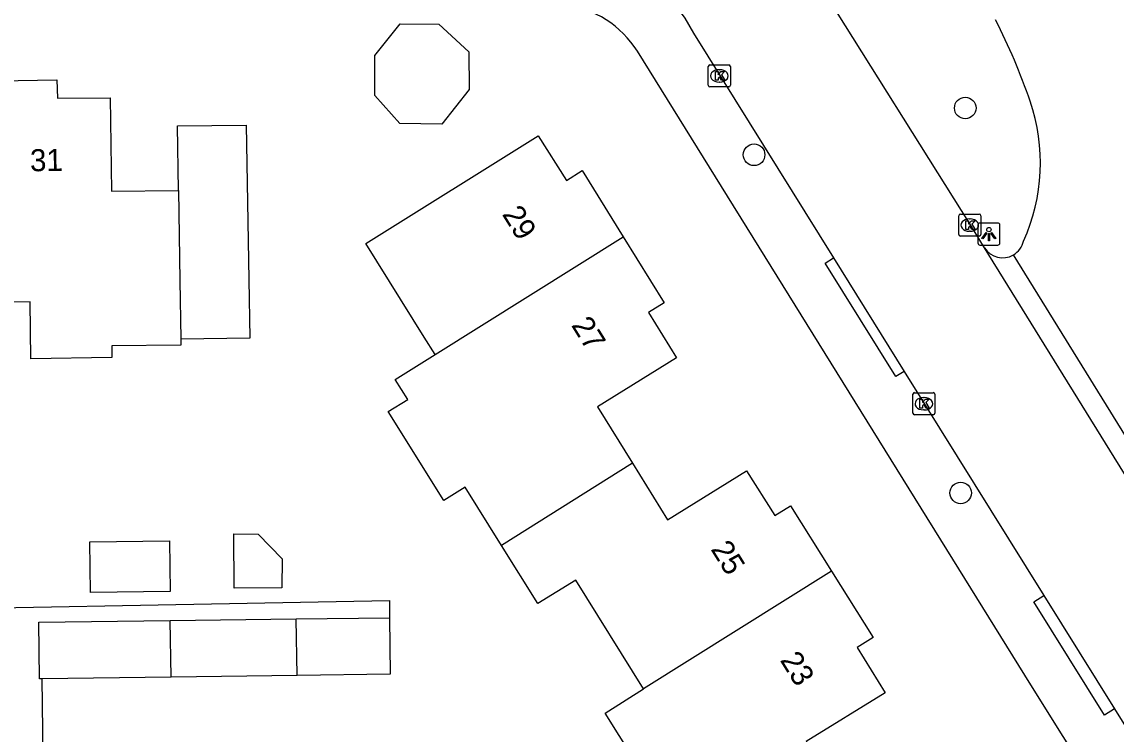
# Model space of a CAD drawing. Extents: x 157321 to 158827, y 386650 to 388532.
# Drawn here: x 158149.63 to 158199.21, y 387951.77 to 387984.05 of the extents above; entities that cross this region are included whole.
import ezdxf

# ---------------------------------------------------------------- set-up
doc = ezdxf.new("R2010")
doc.units = 0
for name, color, linetype in [('IMGEO_Boom', 7, 'Continuous'), ('IMGEO_Kolk', 7, 'Continuous'), ('IMGEO_Lichtpunt', 7, 'Continuous'), ('IMGEO_Pand', 7, 'Continuous'), ('IMGEO_Pand_nummerreeks', 7, 'Continuous'), ('IMGEO_Rijbaan_lokaal_open', 7, 'Continuous'), ('IMGEO_Voetpad_open', 7, 'Continuous')]:
    doc.layers.add(name, color=color, linetype=linetype)

msp = doc.modelspace()

# ---------------------------------------------------------------- linework, layer by layer
at = {"layer": 'IMGEO_Boom'}
for centre in [(158192.376, 387980.145), (158182.806, 387978.025), (158192.169, 387962.697)]:
    msp.add_circle(centre, 0.489, dxfattribs=at)
at = {"layer": 'IMGEO_Kolk'}
for p, q in [((158180.732, 387981.175), (158180.732, 387982.027)), ((158180.807, 387982.101), (158181.659, 387982.101)), ((158181.733, 387982.027), (158181.733, 387981.175)), ((158181.22, 387981.881), (158181.245, 387981.881)), ((158181.659, 387981.101), (158180.807, 387981.101)), ((158181.243, 387981.321), (158181.218, 387981.321)), ((158192.081, 387974.412), (158192.081, 387975.264)), ((158192.156, 387975.338), (158193.008, 387975.338)), ((158192.569, 387975.118), (158192.594, 387975.118)), ((158193.082, 387975.264), (158193.082, 387974.412)), ((158193.008, 387974.338), (158192.156, 387974.338)), ((158192.592, 387974.558), (158192.567, 387974.558)), ((158190.001, 387966.316), (158190.001, 387967.168)), ((158190.076, 387967.242), (158190.928, 387967.242)), ((158191.002, 387967.168), (158191.002, 387966.316)), ((158190.489, 387967.022), (158190.514, 387967.022)), ((158190.928, 387966.242), (158190.076, 387966.242)), ((158190.512, 387966.462), (158190.487, 387966.462))]:
    msp.add_line(p, q, dxfattribs=at)
for points in [[(158180.732, 387981.175), (158180.732, 387982.027)], [(158180.807, 387982.101), (158181.659, 387982.101)], [(158181.733, 387982.027), (158181.733, 387981.175)], [(158181.053, 387981.801), (158181.176, 387981.801), (158181.176, 387981.65), (158181.306, 387981.801), (158181.47, 387981.801), (158181.324, 387981.65), (158181.477, 387981.401), (158181.325, 387981.401), (158181.24, 387981.565), (158181.176, 387981.498), (158181.176, 387981.401), (158181.053, 387981.401), (158181.053, 387981.801)], [(158181.659, 387981.101), (158180.807, 387981.101)], [(158192.081, 387974.412), (158192.081, 387975.264)], [(158192.156, 387975.338), (158193.008, 387975.338)], [(158193.082, 387975.264), (158193.082, 387974.412)], [(158192.402, 387975.038), (158192.525, 387975.038), (158192.525, 387974.887), (158192.655, 387975.038), (158192.819, 387975.038), (158192.673, 387974.887), (158192.826, 387974.638), (158192.674, 387974.638), (158192.589, 387974.802), (158192.525, 387974.735), (158192.525, 387974.638), (158192.402, 387974.638), (158192.402, 387975.038)], [(158193.008, 387974.338), (158192.156, 387974.338)], [(158190.001, 387966.316), (158190.001, 387967.168)], [(158190.076, 387967.242), (158190.928, 387967.242)], [(158191.002, 387967.168), (158191.002, 387966.316)], [(158190.322, 387966.942), (158190.445, 387966.942), (158190.445, 387966.791), (158190.575, 387966.942), (158190.739, 387966.942), (158190.593, 387966.791), (158190.746, 387966.542), (158190.594, 387966.542), (158190.509, 387966.706), (158190.445, 387966.639), (158190.445, 387966.542), (158190.322, 387966.542), (158190.322, 387966.942)], [(158190.928, 387966.242), (158190.076, 387966.242)]]:
    msp.add_lwpolyline(points, dxfattribs=at)
for centre, start, end in [((158180.809, 387982.025), 91.552, 178.448), ((158180.809, 387982.025), 91.552, 178.448), ((158181.657, 387982.025), 1.552, 88.448), ((158181.657, 387982.025), 1.552, 88.448), ((158180.809, 387981.177), 181.552, 268.448), ((158180.809, 387981.177), 181.552, 268.448), ((158181.657, 387981.177), 271.552, 358.448), ((158181.657, 387981.177), 271.552, 358.448), ((158192.158, 387975.262), 91.552, 178.448), ((158192.158, 387975.262), 91.552, 178.448), ((158193.006, 387975.262), 1.552, 88.448), ((158193.006, 387975.262), 1.552, 88.448), ((158192.158, 387974.414), 181.552, 268.448), ((158192.158, 387974.414), 181.552, 268.448), ((158193.006, 387974.414), 271.552, 358.448), ((158193.006, 387974.414), 271.552, 358.448), ((158190.078, 387967.166), 91.552, 178.448), ((158190.078, 387967.166), 91.552, 178.448), ((158190.926, 387967.166), 1.552, 88.448), ((158190.926, 387967.166), 1.552, 88.448), ((158190.078, 387966.318), 181.552, 268.448), ((158190.078, 387966.318), 181.552, 268.448), ((158190.926, 387966.318), 271.552, 358.448), ((158190.926, 387966.318), 271.552, 358.448)]:
    msp.add_arc(centre, 0.0765, start, end, dxfattribs=at)
for centre, major_axis, ratio, start_param, end_param in [((158181.219, 387981.601), (-0.387, 0.002), 0.722429, 4.712389, 7.853982), ((158181.244, 387981.601), (-0.39, 0.002), 0.717154, 1.570796, 4.712389), ((158192.568, 387974.838), (-0.387, 0.002), 0.722429, 4.712389, 7.853982), ((158192.593, 387974.838), (-0.39, 0.002), 0.717154, 1.570796, 4.712389), ((158190.488, 387966.742), (-0.387, 0.002), 0.722429, 4.712389, 7.853982), ((158190.513, 387966.742), (-0.39, 0.002), 0.717154, 1.570796, 4.712389)]:
    msp.add_ellipse(centre, major_axis=major_axis, ratio=ratio, start_param=start_param, end_param=end_param, dxfattribs=at)
at = {"layer": 'IMGEO_Lichtpunt'}
for p, q in [((158192.947, 387974.836), (158192.947, 387974.029)), ((158192.947, 387974.836), (158192.947, 387974.029)), ((158193.849, 387974.931), (158193.041, 387974.931)), ((158193.849, 387974.931), (158193.041, 387974.931)), ((158193.943, 387974.029), (158193.943, 387974.836)), ((158193.943, 387974.029), (158193.943, 387974.836)), ((158193.041, 387973.935), (158193.849, 387973.935)), ((158193.041, 387973.935), (158193.849, 387973.935))]:
    msp.add_line(p, q, dxfattribs=at)
for points in [[(158193.321, 387974.5), (158193.36, 387974.472), (158193.172, 387974.21), (158193.134, 387974.237), (158193.321, 387974.5)], [(158193.423, 387974.452), (158193.47, 387974.452), (158193.47, 387974.13), (158193.423, 387974.13), (158193.423, 387974.452)], [(158193.533, 387974.472), (158193.571, 387974.499), (158193.758, 387974.237), (158193.719, 387974.209), (158193.533, 387974.472)]]:
    msp.add_lwpolyline(points, dxfattribs=at)
msp.add_circle((158193.446, 387974.634), 0.0994, dxfattribs=at)
for centre, start, end in [((158193.041, 387974.836), 90, 180), ((158193.041, 387974.836), 90, 180), ((158193.849, 387974.836), 0, 90), ((158193.849, 387974.836), 0, 90), ((158193.041, 387974.029), 180, 270), ((158193.041, 387974.029), 180, 270), ((158193.849, 387974.029), 270, 0), ((158193.849, 387974.029), 270, 360)]:
    msp.add_arc(centre, 0.0946, start, end, dxfattribs=at)
at = {"layer": 'IMGEO_Pand'}
for points in [[(158166.754, 387979.445), (158165.626, 387980.711), (158165.62, 387982.518), (158166.765, 387983.966), (158168.517, 387983.943), (158169.886, 387982.694), (158169.892, 387980.979), (158168.659, 387979.419), (158166.754, 387979.445)], [(158147.69, 387981.36), (158151.21, 387981.42), (158151.24, 387980.59), (158153.63, 387980.61), (158153.69, 387976.37), (158156.724, 387976.411)], [(158156.724, 387976.411), (158156.68, 387979.331), (158159.79, 387979.37), (158159.91, 387972.37), (158159.956, 387969.711), (158156.826, 387969.66)], [(158168.351, 387968.971), (158167.862, 387969.755), (158165.22, 387974), (158173.02, 387978.88), (158174.3, 387976.86), (158175.02, 387977.31), (158176.88, 387974.31)], [(158156.724, 387976.411), (158156.786, 387972.319), (158156.826, 387969.66)], [(158168.351, 387968.971), (158176.88, 387974.31)], [(158176.88, 387974.31), (158178.73, 387971.31), (158178.03, 387970.87), (158179.29, 387968.82), (158175.71, 387966.6), (158177.298, 387964.043)], [(158156.826, 387969.66), (158156.83, 387969.4), (158153.7, 387969.36), (158153.705, 387968.834), (158150.04, 387968.783), (158150.005, 387971.36), (158147.83, 387971.33)], [(158171.362, 387960.317), (158169.71, 387962.96), (158168.747, 387962.361), (158166.23, 387966.383), (158167.116, 387966.938), (158166.549, 387967.843), (158168.351, 387968.971)], [(158177.298, 387964.043), (158171.362, 387960.317)], [(158177.298, 387964.043), (158178.89, 387961.48), (158182.47, 387963.7), (158183.74, 387961.67), (158184.46, 387962.12), (158186.32, 387959.15)], [(158161.421, 387959.706), (158161.404, 387958.394), (158159.245, 387958.386), (158159.237, 387960.841), (158160.338, 387960.824), (158161.421, 387959.706)], [(158156.351, 387958.236), (158152.74, 387958.186), (158152.709, 387960.479), (158156.32, 387960.528), (158156.351, 387958.236)], [(158177.801, 387953.812), (158174.73, 387958.75), (158173.01, 387957.68), (158171.362, 387960.317)], [(158186.32, 387959.15), (158177.801, 387953.812)], [(158186.32, 387959.15), (158188.2, 387956.14), (158187.48, 387955.69), (158188.75, 387953.64), (158185.17, 387951.43), (158187.54, 387947.6)], [(158150.528, 387954.276), (158150.428, 387954.275), (158150.395, 387956.837), (158156.349, 387956.914)], [(158156.349, 387956.914), (158162.064, 387956.988)], [(158156.389, 387954.352), (158156.349, 387956.914)], [(158162.064, 387956.988), (158166.289, 387957.043)], [(158162.1, 387954.426), (158162.064, 387956.988)], [(158166.289, 387957.043), (158166.323, 387954.481), (158162.1, 387954.426)], [(158156.389, 387954.352), (158150.528, 387954.276)], [(158162.1, 387954.426), (158156.389, 387954.352)], [(158179.869, 387945.32), (158179.15, 387947.78), (158176.056, 387952.718), (158177.801, 387953.812)]]:
    msp.add_lwpolyline(points, dxfattribs=at)
at = {"layer": 'IMGEO_Rijbaan_lokaal_open'}
for points in [[(158193.253, 387973.812), (158192.612, 387974.849), (158185.799, 387985.717)], [(158179.197, 387984.856), (158179.667, 387984.224), (158180.064, 387983.543), (158186.404, 387973.361)], [(158203.155, 387957.807), (158193.253, 387973.812)], [(158186.404, 387973.361), (158189.613, 387968.207)], [(158200.59, 387963.746), (158194.56, 387973.483)], [(158189.613, 387968.207), (158195.94, 387958.046)], [(158195.94, 387958.046), (158199.138, 387952.908)], [(158199.138, 387952.908), (158202.562, 387947.41)]]:
    msp.add_lwpolyline(points, dxfattribs=at)
for centre, radius, start, end in [((158169.18, 387971.516), 27.621, 18.8667, 27.1889), ((158187.149, 387977.66), 8.63, 335.7319, 18.8456), ((158194.024, 387974.353), 1.022, 301.6542, 346.4318)]:
    msp.add_arc(centre, radius, start, end, dxfattribs=at)
at = {"layer": 'IMGEO_Voetpad_open'}
for points in [[(158204.211, 387939.833), (158195.35, 387953.994), (158177.517, 387982.72)], [(158189.613, 387968.207), (158189.226, 387967.97), (158186.03, 387973.105), (158186.404, 387973.361)], [(158138.86, 387969.15), (158138.86, 387957.311), (158166.289, 387957.826), (158166.289, 387957.043)], [(158199.138, 387952.908), (158198.682, 387952.624), (158195.486, 387957.763), (158195.94, 387958.046)], [(158150.528, 387954.276), (158150.666, 387943.688)]]:
    msp.add_lwpolyline(points, dxfattribs=at)
for centre, radius, start, end in [((158173.606, 387980.239), 4.632, 32.3925, 82.4183), ((158194.079, 387974.334), 0.977, 212.2647, 299.4773)]:
    msp.add_arc(centre, radius, start, end, dxfattribs=at)

# ---------------------------------------------------------------- texts
at = {"layer": 'IMGEO_Pand_nummerreeks'}
for s, rotation, p in [('31', 0.8709, (158150.004, 387977.274)), ('29', 301.9337, (158171.366, 387975.331)), ('27', 301.9337, (158174.501, 387970.301)), ('25', 301.9747, (158180.82, 387960.148)), ('23', 301.9747, (158183.96, 387955.118))]:
    msp.add_text(s, height=1, rotation=rotation, dxfattribs=at).set_placement(p)

doc.saveas('drawing.dxf')
